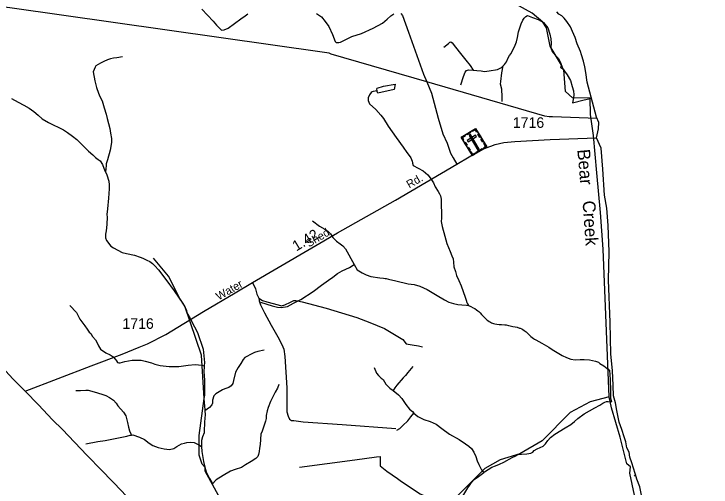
# Model space of a CAD drawing. Extents: x 2206922 to 2357709, y 510027 to 673830.
# Drawn here: x 2349355 to 2357615, y 599861 to 605470 of the extents above; entities that cross this region are included whole.
import ezdxf

# ---------------------------------------------------------------- set-up
doc = ezdxf.new("R2010")
doc.units = 0
for name, color, linetype in [('Exist Boundary Political CountyLine', 7, 'Continuous'), ('Exist Cultural Cemetery CELL', 7, 'Continuous'), ('Exist Hydrographic Creek Single Shore', 7, 'Continuous'), ('Exist Hydrographic Creek Single Shore Label', 7, 'Continuous'), ('Exist Hydrographic Misc Water Feature', 7, 'Continuous'), ('Exist Hydrographic Pond Under 1500 Sq Ft', 7, 'Continuous'), ('Exist Road Non-System Type 51', 7, 'Continuous'), ('Exist Road Secondary Mileage Hundredths English Label', 7, 'Continuous'), ('Exist Road Secondary Type 51 Attributed', 7, 'Continuous'), ('Exist Road Secondary Type 51 Label', 7, 'Continuous'), ('Exist Road Secondary Type 51 Number Label', 7, 'Continuous'), ('Exist Utilities Electrical Transmission Line', 7, 'Continuous')]:
    doc.layers.add(name, color=color, linetype=linetype)

msp = doc.modelspace()

# ---------------------------------------------------------------- linework, layer by layer
at = {"layer": 'Exist Boundary Political CountyLine'}
msp.add_lwpolyline([(2356794, 599745.7), (2356770.6, 599862.8), (2356735.5, 599956.6), (2356716, 600023), (2356675, 600147.9), (2356652.6, 600214.3), (2356642.8, 600276.8), (2356617.4, 600325.6), (2356603.8, 600397.9), (2356587.2, 600458.4), (2356557.9, 600542.4), (2356524.7, 600630.2), (2356499.4, 600768.9), (2356480.8, 600860.7), (2356459.4, 600942.7), (2356455.5, 601065.7), (2356446.7, 601243.4), (2356427.2, 601436.7), (2356418.4, 601817.5), (2356400.8, 602313.5), (2356408.6, 602649.3), (2356395, 602961.7), (2356379.4, 603168.7), (2356352.1, 603321), (2356332.5, 603629.6), (2356313, 603879.5), (2356256.5, 604001.5), (2356281.8, 604106), (2356285.7, 604184.1), (2356258.4, 604246.6), (2356145.8, 604663), (2356130.5, 604774.9), (2356119.6, 604842.6), (2356104.9, 604908.5), (2356080, 604986.1), (2356067.4, 605024), (2356030.4, 605117.5), (2356003.5, 605189.3), (2355974.6, 605260.7), (2355948, 605316.5), (2355907.4, 605380), (2355874.8, 605419.5), (2355846.6, 605449.2), (2355810.2, 605468.7), (2355787.9, 605494.4)], dxfattribs=at)
at = {"layer": 'Exist Cultural Cemetery CELL'}
for points in [[(2354655, 604007.2), (2354824.8, 604111.1), (2354957.8, 603894), (2354788, 603790)], [(2354847.5, 604074.2), (2354837.8, 604068.3), (2354821, 604095.7), (2354786.4, 604074.5), (2354780.6, 604084), (2354824.9, 604111.1)], [(2354677.6, 603970.2), (2354687.3, 603976.2), (2354670.5, 604003.6), (2354705.1, 604024.8), (2354699.3, 604034.3), (2354655, 604007.2)], [(2354718.2, 604045.8), (2354762.4, 604072.9), (2354768.3, 604063.2), (2354724.1, 604036.1)], [(2354725.4, 603970.4), (2354735.1, 603954.5), (2354835.5, 604016), (2354825.8, 604031.9)], [(2354763.3, 604039.1), (2354747.4, 604029.4), (2354853.3, 603856.4), (2354869.2, 603866.2)], [(2354875.9, 604005.9), (2354853.3, 604042.9), (2354863, 604048.8), (2354885.6, 604011.9)], [(2354716.3, 603907), (2354693.7, 603943.9), (2354703.4, 603949.9), (2354726.1, 603912.9)], [(2354910.3, 603949.7), (2354887.7, 603986.6), (2354897.4, 603992.6), (2354920, 603955.6)], [(2354929.5, 603876.7), (2354923.5, 603886.5), (2354942.3, 603898), (2354921.2, 603932.4), (2354930.7, 603938.3), (2354957.8, 603894)], [(2354751.4, 603849.7), (2354728.8, 603886.6), (2354738.5, 603892.5), (2354761.2, 603855.6)], [(2354831, 603829.8), (2354903.4, 603874.1), (2354909.3, 603864.4), (2354837, 603820.1)], [(2354816.2, 603807.3), (2354810.2, 603817.1), (2354791.4, 603805.7), (2354770.3, 603840.1), (2354760.8, 603834.3), (2354787.9, 603790)]]:
    msp.add_lwpolyline(points, close=True, dxfattribs=at)
at = {"layer": 'Exist Hydrographic Creek Single Shore'}
for points in [[(2351841.8, 599645.3), (2351620.7, 600049.9), (2351619.7, 600092.6), (2351585.7, 600133.9), (2351551.9, 600240.8), (2351548.8, 600473.6), (2351609.7, 600909.3), (2351578.7, 601423.3), (2351380.8, 602006), (2351320.8, 602095.5), (2351184.8, 602362.3), (2351007.8, 602575.1)], [(2356407.9, 600932.7), (2356183.8, 600871.1), (2355943.9, 600743.2), (2355614.8, 600408.3), (2355349.8, 600253.2), (2355117.9, 600184.7), (2354934.8, 600082.2), (2354614.9, 599760.7)]]:
    msp.add_lwpolyline(points, dxfattribs=at)
at = {"layer": 'Exist Hydrographic Misc Water Feature'}
for p, q in [((2356166.1, 604464.1), (2356197.9, 604470.2)), ((2356719.4, 600011.4), (2356703.8, 599990.5))]:
    msp.add_line(p, q, dxfattribs=at)
for points in [[(2355150.3, 604853.7), (2355167.7, 604869.7), (2355189.7, 604904.1), (2355210.6, 604948.4), (2355226.6, 604978.4), (2355246.1, 605000.6), (2355293.2, 605099.4), (2355310.5, 605137.4), (2355322.1, 605189.5), (2355335.3, 605257.7), (2355364, 605351.9), (2355385.5, 605396.2), (2355401.5, 605418.5), (2355419.3, 605438.5), (2355438.6, 605453)], [(2355438.6, 605453), (2355499.1, 605427.8), (2355567.6, 605402.4), (2355629.5, 605369.2), (2355680.2, 605306), (2355705.4, 605232.1), (2355716, 605176.1), (2355720.8, 605122.3), (2355717.3, 605068.5), (2355731.8, 605026.5), (2355768.5, 604982.9), (2355808.7, 604943.6), (2355835.4, 604884.1), (2355860, 604818.3), (2355908.8, 604748.9), (2355947.8, 604681.4), (2355970.7, 604609.4), (2355983.2, 604559.7), (2355987.5, 604512), (2355984.3, 604474), (2355972.8, 604415.7), (2356112.6, 604453.5), (2356166.1, 604464.1)], [(2354449.6, 605077.4), (2354503.2, 605118), (2354510.8, 605127.8), (2354519, 605133.9), (2354532.9, 605140.3), (2354547, 605128.5), (2354585.6, 605076.8), (2354646.5, 605001.6), (2354711.3, 604920.5), (2354762.4, 604859.3), (2354794.7, 604803.3)], [(2350642.4, 604961.7), (2350575.2, 604950.8), (2350535, 604944.2), (2350499.1, 604935.8), (2350465.5, 604927.5), (2350421.4, 604904.9), (2350379.8, 604884.4), (2350351.9, 604870), (2350326.3, 604854), (2350316.6, 604839.6), (2350294.9, 604783.6), (2350314, 604675.7), (2350335.5, 604597.9), (2350358, 604532.5), (2350374.4, 604490.6), (2350399, 604439.1), (2350426.3, 604357.1), (2350447.2, 604283.4), (2350459.9, 604229.6), (2350493.2, 604112.3), (2350499.9, 604056.1), (2350510.4, 603994.5), (2350510.8, 603960.4), (2350511, 603944.5), (2350496, 603856.3), (2350465.5, 603742.1), (2350449.9, 603691.7), (2350448.5, 603677.8), (2350442.7, 603628), (2350441.5, 603597.7)], [(2354794.7, 604803.3), (2354840.9, 604800), (2354892.8, 604794.7), (2354931.3, 604789.2), (2354984.8, 604793.8), (2355084.5, 604810.8), (2355130.2, 604835.6), (2355150.3, 604853.7)], [(2355139.2, 604431.9), (2355140.5, 604485.7), (2355137.6, 604577.8), (2355120.6, 604637.5), (2355122.2, 604669.3), (2355137, 604771.7), (2355150.3, 604853.7)], [(2354651, 604629.9), (2354681.8, 604728.2), (2354701.2, 604780.5), (2354716.8, 604798.4), (2354742.9, 604806.6), (2354794.7, 604803.3)], [(2353658.6, 604560.1), (2353656.1, 604584), (2353657.9, 604591.8), (2353735.5, 604613), (2353871, 604636.4), (2353862, 604574.5), (2353668.4, 604530.2), (2353658.6, 604552), (2353658.6, 604560.1)], [(2353658.6, 604560.1), (2353612, 604551.3), (2353600.5, 604545.3), (2353586.8, 604537.2), (2353566.7, 604509), (2353551.3, 604474.8), (2353551.9, 604442.7), (2353566.1, 604404.9), (2353643, 604335.8), (2353701.8, 604270.5), (2353734.4, 604229.1), (2353789.2, 604139.8), (2353882.9, 604004.9), (2353965.9, 603891.8), (2354008.6, 603828.6), (2354037.3, 603791), (2354059.6, 603762.9), (2354074, 603725.5), (2354078.3, 603703.3), (2354078.5, 603699.3), (2354086.5, 603673.7), (2354205.4, 603608.8), (2354258.1, 603563.5), (2354286.2, 603528.1), (2354327, 603468.4), (2354347.5, 603418.7), (2354382.4, 603365.2), (2354398.6, 603337.3), (2354410.9, 603313.5), (2354415.6, 603275.5), (2354415.4, 603267.4), (2354421.8, 603049.9), (2354418.5, 603009.8), (2354429.3, 602951.8), (2354460.3, 602834.4), (2354483.5, 602746.6), (2354522.9, 602653.1), (2354543.6, 602601.3), (2354557.9, 602567.5), (2354564.5, 602527.6), (2354568.6, 602473.8), (2354585.8, 602416.1), (2354598.1, 602368), (2354624.8, 602310.5), (2354653.5, 602244.9), (2354703.1, 602111.8), (2354713.5, 602075.7), (2354719.9, 602049.6), (2354727.9, 602031.8), (2354740.4, 602014.1)], [(2349327, 604466.1), (2349403.7, 604422.9), (2349474.3, 604390), (2349534.8, 604352.5), (2349591.1, 604313.2), (2349641.2, 604270), (2349690.2, 604226.6), (2349764.2, 604181.3), (2349941.6, 604095.4), (2349991.6, 604064), (2350048.2, 604019), (2350098.6, 603981.4), (2350143.1, 603938.2), (2350238.5, 603841.2), (2350288.9, 603799.9), (2350323.2, 603768.4), (2350353.7, 603744.7), (2350377.5, 603727), (2350404.2, 603685.2), (2350433.3, 603609.5), (2350441.5, 603597.7)], [(2356407.9, 600932.7), (2356336.7, 602682.3), (2356306.8, 603114.3), (2356259.8, 603588.2), (2356220.9, 604029.7), (2356184.8, 604277.7), (2356181.7, 604471.2)], [(2350441.5, 603597.7), (2350457.5, 603564.1), (2350478.6, 603488.3), (2350485, 603442.3), (2350483.5, 603396.3), (2350480.2, 603342.5), (2350475.1, 603286.5), (2350462.2, 603158.2), (2350457.1, 603094.1), (2350459.9, 603062.1), (2350454.8, 602976.1), (2350451.3, 602936), (2350447.4, 602898.1), (2350441.9, 602860), (2350440.3, 602814), (2350453.2, 602784.1), (2350501.8, 602716.7), (2350534, 602695.3), (2350636.7, 602640.5), (2350690.8, 602629.1), (2350785.2, 602610.5), (2350851, 602585.2), (2350881.3, 602573.7), (2350931.4, 602552.4), (2350963.6, 602536.6), (2350998, 602511.1), (2351018.5, 602493.1), (2351026.1, 602483.4)], [(2352893.3, 603015.3), (2352973.7, 602952.5), (2353038.5, 602917.3), (2353074.4, 602895.6), (2353104.7, 602863.8), (2353133.2, 602820.3), (2353175.9, 602776.9), (2353220.4, 602743.5), (2353252.6, 602722), (2353285, 602684.3), (2353387.1, 602499.4)], [(2351026.1, 602483.4), (2351068.7, 602437.6), (2351156.3, 602323.1), (2351252.1, 602188.2), (2351355.4, 602035.6), (2351386, 601989.7), (2351400.5, 601953.8), (2351402.6, 601928), (2351441.5, 601858.5), (2351494.8, 601759.2), (2351529.3, 601693.6), (2351554.3, 601624.1), (2351575.2, 601568.3), (2351598.2, 601496.7), (2351611.9, 601336.9), (2351610.3, 601299)], [(2352274.9, 602052.3), (2352415.3, 602010.1), (2352479.7, 601995.1), (2352521.5, 601991.3), (2352597.2, 602002.2), (2352668.8, 602039.3), (2352754.1, 602084.4), (2352899.2, 602179.8), (2353000.1, 602253), (2353081.5, 602312.2), (2353133, 602350.7), (2353188.6, 602391.4), (2353245.8, 602424.2), (2353329.7, 602463.1), (2353387.1, 602499.4)], [(2353387.1, 602499.4), (2353423.8, 602435.9), (2353480.4, 602400.6), (2353530.4, 602377.3), (2353584.7, 602358.2), (2353688.9, 602343.3), (2353733, 602337.9), (2353752.9, 602334.1), (2353767, 602332.4), (2353793.1, 602326.4), (2353881, 602305.5), (2354025.4, 602269.2), (2354095.7, 602262.3), (2354166.1, 602243.2), (2354252.2, 602204.3), (2354368.9, 602131.6), (2354455.6, 602080.4), (2354508.1, 602053.1), (2354564.1, 602037.7), (2354616.1, 602026.7), (2354660.4, 602021.3), (2354718.1, 602015.8), (2354740.4, 602014.1)], [(2350018.5, 602015.3), (2350095.2, 601930.3), (2350136, 601850.8), (2350197.1, 601773.9), (2350223.7, 601732.2), (2350247.9, 601698.5), (2350264.5, 601680.6), (2350286.5, 601646.9), (2350321.1, 601605.2), (2350343.3, 601569.4), (2350356, 601533.8), (2350380.4, 601496.1), (2350445, 601452.7), (2350497.3, 601429.4), (2350531.7, 601404), (2350560, 601372.2), (2350570.1, 601356.4), (2350584.2, 601338.6), (2350598.4, 601334.8), (2350614.6, 601334.8), (2350667.9, 601349.4), (2350757.7, 601364.8), (2350862.1, 601363.7), (2350911.9, 601354.6), (2350986.1, 601333.2), (2351026.5, 601317.8), (2351088.4, 601302.4), (2351192.6, 601291.7), (2351310.3, 601289.3), (2351418.2, 601304.4), (2351502.2, 601313.6), (2351580.1, 601304.3), (2351610.3, 601299)], [(2354740.4, 602014.1), (2354768.7, 602000.5), (2354796.6, 601986.6), (2354814.8, 601976.9), (2354834.7, 601963), (2354850.9, 601951.2), (2354863, 601941.7), (2354879.4, 601927.9), (2354895.6, 601908), (2354914.1, 601888.2), (2354929.7, 601872.5), (2354942.2, 601860.5), (2354958.2, 601844.7), (2354970.3, 601834.8), (2354984.6, 601824.9), (2355000.4, 601815.2), (2355012.7, 601809.3), (2355024.8, 601803.4), (2355036.9, 601799.6), (2355052.9, 601795.9), (2355076.9, 601791.9), (2355104.8, 601788.5), (2355133.1, 601786.8), (2355172.7, 601785.3), (2355189.1, 601783.6), (2355214.9, 601777.7), (2355232.9, 601774.1), (2355265.3, 601766.5), (2355295.1, 601758.8), (2355319.1, 601755.1), (2355347.2, 601745.2), (2355353.3, 601743.5), (2355373.2, 601735.6), (2355383.2, 601729.6), (2355401.7, 601718), (2355423.8, 601700.4), (2355444.1, 601682.4), (2355456, 601668.8), (2355468.3, 601656.9), (2355478.4, 601645.2), (2355494.6, 601633), (2355510.4, 601623.3), (2355524.5, 601613.5), (2355538.9, 601605.7), (2355611.1, 601566.8), (2355691.9, 601517.8), (2355732.2, 601492.3), (2355792.7, 601454.8), (2355848.9, 601419.6), (2355901, 601396.3), (2355953.5, 601378.7), (2356005.4, 601371.3), (2356063.6, 601373.9), (2356113.4, 601372.9), (2356175.4, 601369.7), (2356245.5, 601354.2), (2356279.5, 601340.7), (2356297.6, 601324.9), (2356346.2, 601297.8), (2356384.3, 601266.1), (2356413, 601246.4)], [(2352321.6, 601485.2), (2352245.7, 601468.3), (2352206, 601456), (2352158.8, 601433.4), (2352112.9, 601410.7), (2352092.8, 601396.7), (2352072.9, 601374.2), (2352041.9, 601326.2), (2352010.6, 601277.8), (2351981, 601223.4), (2351956.2, 601124.9), (2351949, 601087.1), (2351928.9, 601060.9), (2351901.3, 601042.3), (2351855.5, 601026.1), (2351825.8, 601015.6), (2351746.2, 600966.7), (2351722.5, 600944.3), (2351709.3, 600890.3), (2351709.5, 600856.2), (2351699.5, 600834.2), (2351674.1, 600804), (2351618.9, 600765.2)], [(2351610.3, 601299), (2351605.4, 601218.6), (2351609.3, 601190.9), (2351614.6, 601115.1), (2351615, 601067.1), (2351613.8, 601000.8), (2351614.4, 600971.1), (2351612.3, 600949.1), (2351606.8, 600913), (2351607.8, 600865), (2351618.7, 600777), (2351618.9, 600765.2)], [(2354083.2, 601290.5), (2354024, 601219.9), (2353994.8, 601183.3), (2353965.1, 601155), (2353890.3, 601068.1), (2353868.3, 601038.1), (2353846.8, 601005.7)], [(2353621.4, 601276.8), (2353652.2, 601211.3), (2353674.8, 601185.6), (2353705.3, 601151.9), (2353731.1, 601136.2), (2353761.9, 601080.9), (2353810.5, 601035.5), (2353846.8, 601005.7)], [(2356413, 601246.4), (2356418.1, 601134.5), (2356421.8, 601000.5), (2356424.9, 600914.9), (2356433.3, 600871)], [(2352494.5, 601075.6), (2352478.9, 601035.3), (2352449.8, 600985), (2352395.2, 600874.4), (2352365.5, 600806.2), (2352354.2, 600764.2), (2352342.7, 600707.9), (2352345.2, 600675.9), (2352337.8, 600641.7), (2352297.2, 600525.4), (2352281.8, 600489.1), (2352270.8, 600367.1), (2352265.8, 600321.2), (2352262.6, 600281.2), (2352254.6, 600249.1), (2352246.8, 600223.1), (2352223.2, 600198.7), (2352165.6, 600163.9), (2352098.1, 600123), (2352052.6, 600094.6), (2351974.9, 600067.7), (2351920.9, 600049.1), (2351833.6, 600000.1), (2351750.5, 599945.3), (2351705, 599896.6)], [(2350090.2, 601006.8), (2350144.4, 601007.2), (2350206.5, 601010.1), (2350236.2, 601010.5), (2350304.5, 600991.3), (2350394.9, 600962.3), (2350442.9, 600947), (2350489.3, 600921.7), (2350533.6, 600892), (2350566, 600856.6), (2350586.7, 600824.7), (2350655.4, 600749.5), (2350680, 600706.1), (2350700.5, 600628.4), (2350713.4, 600572.5), (2350723.9, 600528.8), (2350738.4, 600492.9), (2350748.5, 600476.8)], [(2353846.8, 601005.7), (2353913.4, 600954.7), (2353949.5, 600911.1), (2353997.1, 600841.6), (2354043.2, 600784.3), (2354075.6, 600756.7), (2354093.9, 600739)], [(2354924.1, 600035), (2354931.9, 600041.2), (2355019.3, 600096.1), (2355059.1, 600112.9), (2355106.6, 600131.3), (2355158.3, 600156), (2355259.6, 600212.9), (2355301.4, 600233.4), (2355329.3, 600245.8), (2355367, 600252.3), (2355431.2, 600254.9), (2355478.8, 600263.5), (2355502.8, 600274.1), (2355520.6, 600294.1), (2355554.1, 600314.6), (2355588.3, 600331), (2355625.8, 600347.2), (2355653.5, 600375.5), (2355681.2, 600411.9), (2355714.4, 600450.3), (2355762.2, 600486.9), (2355885.2, 600562.5), (2355954.5, 600601.1), (2355998.4, 600637.5), (2356037.6, 600674.2), (2356111.4, 600728.8), (2356236.1, 600798.5), (2356295.7, 600833.3), (2356331.8, 600855.5), (2356355.4, 600867.7), (2356375.3, 600874.1), (2356396.8, 600876.5), (2356433.3, 600871)], [(2356658.9, 600102.7), (2356616.8, 600137.1), (2356538.9, 600452.2), (2356434.8, 600799.1), (2356407.9, 600932.7)], [(2351618.9, 600765.2), (2351619.5, 600723.4), (2351615.8, 600675.3), (2351614.2, 600635.3), (2351612.8, 600599), (2351609.1, 600551.4), (2351609.5, 600505.1), (2351590, 600456.9), (2351578.7, 600414.8), (2351577.3, 600383), (2351577.9, 600342.8)], [(2353892.3, 600534.5), (2353925.9, 600555), (2353964.1, 600589.4), (2354020.9, 600648.1), (2354058.4, 600692.4), (2354093.9, 600739)], [(2354093.9, 600739), (2354140.4, 600699.5), (2354210.8, 600662.2), (2354286.8, 600637.4), (2354359, 600606.2), (2354424, 600556.7), (2354516.5, 600490.1), (2354631.3, 600423.4), (2354706.2, 600372.4), (2354746.6, 600346.8), (2354774.7, 600319.1), (2354805.2, 600275.6), (2354827.6, 600223.9), (2354844.4, 600171.9), (2354862.6, 600128.2), (2354893.6, 600066.8), (2354924.1, 600035)], [(2350206.3, 600372.6), (2350349.2, 600402.2), (2350437.4, 600413.3), (2350477.2, 600419.5), (2350572.9, 600440.7), (2350692.7, 600466.1), (2350732.5, 600474.8), (2350748.5, 600476.8)], [(2350748.5, 600476.8), (2350762.4, 600479.2), (2350844.6, 600452.2), (2350902.9, 600426.8), (2350955.8, 600381.2), (2351001.7, 600354), (2351065.9, 600328.9), (2351134.4, 600315.3), (2351200.4, 600306.3), (2351248.4, 600318.9), (2351285.5, 600343.3), (2351341.3, 600372.3), (2351375.3, 600382.6), (2351405.2, 600390.6), (2351449.3, 600395.3), (2351491.4, 600387.8), (2351547.7, 600360.7), (2351577.9, 600342.8)], [(2351577.9, 600342.8), (2351580.8, 600283.1), (2351601.5, 600163.2), (2351620.7, 600079.6), (2351637.4, 600031.7), (2351672.2, 599964.4), (2351698.7, 599914.6), (2351705, 599896.6)], [(2352737.9, 600099), (2353392.8, 600182.6), (2353652.2, 600219.8), (2353692.6, 600222.3), (2353692.8, 600162.2), (2353693.2, 600134.1), (2353695.5, 600114.3), (2353774.2, 600051.4), (2353901.5, 599962.9), (2353931.5, 599939.3), (2354028.3, 599872.5), (2354167.3, 599782.3), (2354203.8, 599764.6), (2354227.6, 599756.9), (2354297.5, 599745.6), (2354347.5, 599732.4), (2354409.9, 599711.3), (2354452.3, 599687.5), (2354528.6, 599650.5), (2354550.7, 599635), (2354583.1, 599613)], [(2357614.8, 596173.5), (2357594.9, 596373), (2357516.8, 596622.5), (2357467, 596689.4), (2357458, 596764.5), (2357423.9, 596789.4), (2357414.9, 596871), (2357370.8, 597062.9), (2357243.9, 597917.6), (2357239.8, 598186.6), (2357186.9, 598460.1), (2357050.9, 598684.4), (2357000.9, 598725), (2356974.9, 598806), (2356830.9, 599029.9), (2356795.9, 599136.8), (2356760.8, 599279.7), (2356748.9, 599577.9), (2356651.9, 600026.9), (2356658.9, 600102.7)], [(2354583.1, 599613), (2354601, 599635.6), (2354732.4, 599853), (2354751.9, 599879.3), (2354777.3, 599917.2), (2354809.1, 599951.8), (2354860.6, 599988.2), (2354924.1, 600035)]]:
    msp.add_lwpolyline(points, dxfattribs=at)
at = {"layer": 'Exist Hydrographic Pond Under 1500 Sq Ft'}
msp.add_lwpolyline([(2356181.7, 604471.2), (2355973.8, 604475.9), (2355889.7, 604551.3), (2355869.8, 604806.5), (2355835.8, 604831.3), (2355844.8, 604864.5), (2355708.9, 605088.7), (2355663.8, 605306.8), (2355621.7, 605370.7), (2355495.8, 605477.2), (2355302.9, 605584.3), (2355142.7, 605725.4), (2354997.8, 605962.5), (2354954.7, 606095.3), (2354659.8, 606385.3), (2354291.8, 606495.2), (2354190.9, 606619.1), (2354054.7, 606869.5), (2354045.7, 606911.8), (2353976.8, 607050.2), (2353968.8, 607076.1), (2353849.7, 607291.1), (2353722.7, 607463.3), (2353710.8, 607489.6)], dxfattribs=at)
at = {"layer": 'Exist Road Non-System Type 51'}
for points in [[(2351581.3, 605527.6), (2351715.3, 605385.2), (2351757.1, 605334.9), (2351792.7, 605299.3), (2351814.4, 605276.9), (2351846.3, 605283.2), (2351892, 605301.9), (2352042.7, 605413.6), (2352094.2, 605446.1), (2352125.8, 605470.6)], [(2352941.4, 605476.3), (2352997.8, 605437), (2353044.5, 605381.7), (2353085.2, 605320.1), (2353128.4, 605226.6), (2353161.3, 605145.1), (2353173.5, 605131.2), (2353191.5, 605131.5), (2353203.5, 605131.6), (2353223.5, 605135.8), (2353297, 605172.6), (2353358.6, 605203.5), (2353472.1, 605236.7), (2353613.3, 605300.5), (2353722.5, 605361.7), (2353777.9, 605406.3), (2353821.5, 605446.9), (2353855.1, 605471.3)], [(2353939, 605474.3), (2353957.4, 605450.6), (2354031.7, 605255.6), (2354209.5, 604757.8), (2354248.6, 604663.9)], [(2354248.6, 604663.9), (2354303.8, 604531.4), (2354381.1, 604232.4), (2354435.6, 604049.5), (2354490.1, 603938.7), (2354528.8, 603819.1), (2354558.6, 603764.6), (2354603.5, 603687.2)], [(2352181.7, 602284.6), (2352215.7, 602212.2), (2352234.6, 602149.8), (2352255.4, 602101.5)], [(2352255.4, 602101.5), (2352298.7, 602071.7), (2352349.8, 602056.8), (2352485.9, 602020.6), (2352526.3, 602010), (2352564.6, 602022.7), (2352632.7, 602052.5), (2352673.1, 602071.7), (2352696.6, 602073.8), (2352768.9, 602058.9), (2353054, 601980.2), (2353419.9, 601869.5), (2353571, 601812), (2353745.5, 601742.8), (2353883.8, 601659.8), (2353964.6, 601610.8), (2354004, 601558.6), (2354074.1, 601547.5), (2354148.4, 601536.5), (2354194.3, 601522.9)], [(2352255.4, 602101.5), (2352260.2, 602068.4), (2352275.3, 602022), (2352304.6, 601966.2), (2352323.5, 601925.5), (2352404.2, 601781.4), (2352496.1, 601614.7), (2352543.2, 601523.2), (2352553.5, 601497.4), (2352566.5, 601407.5), (2352586.9, 601038), (2352590.5, 600752), (2352603, 600700.3), (2352619.4, 600664.6), (2352643.6, 600650.7), (2352671.6, 600649.1), (2352783.7, 600634.4), (2353243.8, 600604), (2353880.2, 600555.7)]]:
    msp.add_lwpolyline(points, dxfattribs=at)
at = {"layer": 'Exist Road Secondary Type 51 Attributed'}
for points in [[(2349490.2, 600996.6), (2350271.1, 601296.8), (2350637, 601437.3), (2350839.1, 601518.2), (2350939.1, 601558.6), (2351156.2, 601669.3), (2351603, 601941.8), (2351977.4, 602165.4), (2352181.7, 602284.6), (2353188, 602875.8), (2353875.8, 603262.4), (2354603.5, 603687.2), (2354748.5, 603776.9), (2354859.2, 603842), (2354950.6, 603884.2), (2355006.9, 603903.5), (2355056.1, 603922.9), (2355107.1, 603933.4), (2355161.5, 603945.7), (2355289.9, 603956.3), (2355708.2, 603980), (2356256.5, 604001.5)], [(2348138.5, 602197.3), (2348322.2, 602064.6), (2348488.1, 601941.1), (2348639.2, 601838.9), (2348743.4, 601753.8), (2348864.7, 601636.7), (2349007.3, 601498.3), (2349171.1, 601325.9), (2349341.3, 601142.8), (2349490.2, 600996.6)], [(2349490.2, 600996.6), (2349647.7, 600836.9), (2349813.6, 600658.1), (2349930.6, 600543.1), (2350220, 600238.7), (2350398.7, 600057.7), (2350637, 599808.6), (2350766.8, 599660.6), (2350862.5, 599530.8), (2350920, 599445.6), (2351092.3, 599180.6), (2351288.1, 598899.5), (2351509.3, 598568.5), (2351826.4, 598087.3), (2351909.3, 597968.1), (2351973.2, 597827.6), (2351990.2, 597778.6), (2352007.2, 597721.1), (2352015.7, 597646.6), (2352026.4, 597556.2), (2352056.1, 597368.8), (2352143.4, 596753.5), (2352209.3, 596284.1)]]:
    msp.add_lwpolyline(points, dxfattribs=at)
at = {"layer": 'Exist Utilities Electrical Transmission Line'}
for points in [[(2354248.6, 604663.9), (2353113.3, 604992.5), (2353091.1, 605006.2), (2353035, 605013.6), (2349306.4, 605540.8), (2349049.1, 605573.1)], [(2356265.2, 604231.1), (2355734.9, 604248.3), (2355716.9, 604248.2), (2355695, 604249.9), (2355646.8, 604259.3), (2354248.6, 604663.9)]]:
    msp.add_lwpolyline(points, dxfattribs=at)

# ---------------------------------------------------------------- texts
at = {"layer": 'Exist Hydrographic Creek Single Shore Label'}
for s, rotation, p in [('Bear', 275.04323, (2356029.8, 603860.5)), ('Creek', 273.96432, (2356092.1, 603251.7))]:
    msp.add_text(s, height=150, rotation=rotation, dxfattribs=at).set_placement(p)
at = {"layer": 'Exist Road Secondary Mileage Hundredths English Label'}
msp.add_text('1.42', height=125, rotation=30.83545, dxfattribs=at).set_placement((2352700.9, 602652.8))
at = {"layer": 'Exist Road Secondary Type 51 Label'}
for s, rotation, p in [('Rd.', 29.73801, (2354039.3, 603399.4)), ('Shed', 30.83545, (2352851.1, 602701.1)), ('Water', 29.78217, (2351782.3, 602072.5))]:
    msp.add_text(s, height=95, rotation=rotation, dxfattribs=at).set_placement(p)
at = {"layer": 'Exist Road Secondary Type 51 Number Label'}
for p in [(2355265.9, 604119.6), (2350640.6, 601736.8)]:
    msp.add_text('1716', height=125, dxfattribs=at).set_placement(p)

doc.saveas('drawing.dxf')
